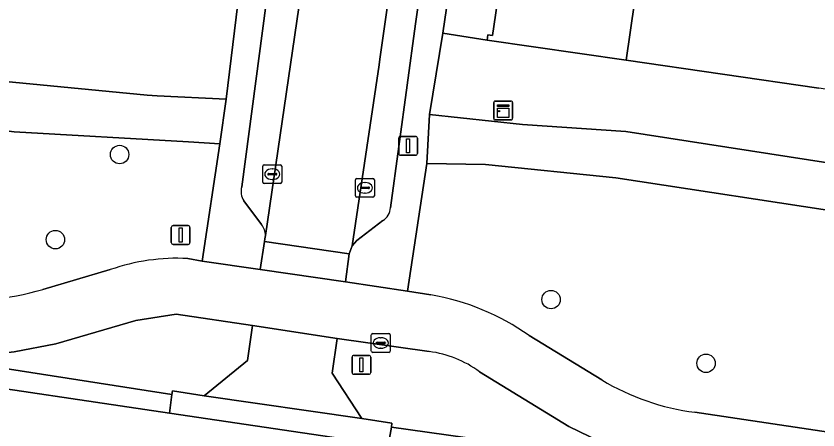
# Model space of a CAD drawing. Extents: x 163683 to 164494, y 382709 to 383872.
# Drawn here: x 163955.7 to 163998.22, y 382929.41 to 382951.35 of the extents above; entities that cross this region are included whole.
import ezdxf

# ---------------------------------------------------------------- set-up
doc = ezdxf.new("R2010")
doc.units = 0
for name, color, linetype in [('IMGEO_Berm_groen', 7, 'Continuous'), ('IMGEO_Boom', 7, 'Continuous'), ('IMGEO_Brandkraan', 7, 'Continuous'), ('IMGEO_Erf', 7, 'Continuous'), ('IMGEO_Fietspad_gesloten', 7, 'Continuous'), ('IMGEO_Groenvoorziening', 7, 'Continuous'), ('IMGEO_Kast', 7, 'Continuous'), ('IMGEO_Kolk', 7, 'Continuous'), ('IMGEO_Lichtmast', 7, 'Continuous'), ('IMGEO_Pand', 7, 'Continuous'), ('IMGEO_Parkeervlak_open', 7, 'Continuous'), ('IMGEO_Rijbaan_lokaal_gesloten', 7, 'Continuous'), ('IMGEO_Rijbaan_lokaal_open', 7, 'Continuous'), ('IMGEO_Verkeersbordpaal', 7, 'Continuous'), ('IMGEO_Voetpad_open', 7, 'Continuous')]:
    doc.layers.add(name, color=color, linetype=linetype)

msp = doc.modelspace()

# ---------------------------------------------------------------- linework, layer by layer
at = {"layer": 'IMGEO_Berm_groen'}
msp.add_lwpolyline([(163968.242, 382934.952), (163964.193, 382935.54), (163962.051, 382935.208), (163957.798, 382933.974), (163955.605, 382933.543), (163952.052, 382933.14), (163963.962, 382931.286), (163964.002, 382931.484), (163965.67, 382931.226), (163967.968, 382933.088)], close=True, dxfattribs=at)
msp.add_lwpolyline([(163977.61, 382933.565), (163972.719, 382934.26), (163972.455, 382932.414), (163974.035, 382930.016), (163975.632, 382929.767), (163975.61, 382929.557), (163989.459, 382927.606), (163987.76, 382928.269), (163985.007, 382929.591), (163980.275, 382932.495)], dxfattribs=at)
msp.add_arc((163976.907, 382927.959), 5.65, 53.4014, 82.8476, dxfattribs=at)
at = {"layer": 'IMGEO_Boom'}
for centre in [(163961.19, 382944.011), (163957.785, 382939.499), (163984.069, 382936.322), (163992.289, 382932.943)]:
    msp.add_circle(centre, 0.489, dxfattribs=at)
at = {"layer": 'IMGEO_Brandkraan'}
for p, q in [((163974.538, 382933.595), (163974.538, 382934.447)), ((163974.613, 382934.521), (163975.465, 382934.521)), ((163975.539, 382934.447), (163975.539, 382933.595)), ((163974.797, 382934.015), (163974.797, 382934.027)), ((163974.84, 382934.064), (163975.238, 382934.064)), ((163975.026, 382934.301), (163975.051, 382934.301)), ((163975.281, 382934.027), (163975.281, 382934.015)), ((163975.235, 382933.978), (163974.837, 382933.978)), ((163975.049, 382933.741), (163975.024, 382933.741)), ((163975.465, 382933.521), (163974.613, 382933.521))]:
    msp.add_line(p, q, dxfattribs=at)
for points in [[(163974.538, 382933.595), (163974.538, 382934.447)], [(163974.613, 382934.521), (163975.465, 382934.521)], [(163975.539, 382934.447), (163975.539, 382933.595)], [(163975.465, 382933.521), (163974.613, 382933.521)]]:
    msp.add_lwpolyline(points, dxfattribs=at)
for centre, radius, start, end in [((163974.615, 382934.445), 0.0765, 91.552, 178.448), ((163974.615, 382934.445), 0.0765, 91.552, 178.448), ((163975.463, 382934.445), 0.0765, 1.552, 88.448), ((163975.463, 382934.445), 0.0765, 1.552, 88.448), ((163974.837, 382934.024), 0.0403, 85.8775, 175.7526), ((163974.834, 382934.014), 0.0366, 178.938, 274.7102), ((163975.238, 382934.021), 0.043, 264.8664, 352.4533), ((163975.242, 382934.026), 0.0386, 1.7309, 96.639), ((163974.615, 382933.597), 0.0765, 181.552, 268.448), ((163974.615, 382933.597), 0.0765, 181.552, 268.448), ((163975.463, 382933.597), 0.0765, 271.552, 358.448), ((163975.463, 382933.597), 0.0765, 271.552, 358.448)]:
    msp.add_arc(centre, radius, start, end, dxfattribs=at)
for centre, major_axis, ratio, start_param, end_param in [((163975.025, 382934.021), (-0.387, 0.002), 0.722429, 4.712389, 7.853982), ((163975.05, 382934.021), (-0.39, 0.002), 0.717154, 1.570796, 4.712389)]:
    msp.add_ellipse(centre, major_axis=major_axis, ratio=ratio, start_param=start_param, end_param=end_param, dxfattribs=at)
at = {"layer": 'IMGEO_Erf'}
msp.add_lwpolyline([(163984.431, 382974.12), (163985.291, 382980.022), (163986.146, 382985.891), (163985.847, 382985.935), (163985.879, 382986.154), (163983.618, 382986.485), (163978.336, 382950.439), (163980.685, 382950.079), (163980.725, 382950.356), (163980.965, 382950.321), (163981.825, 382956.225), (163982.702, 382962.249), (163983.552, 382968.085)], close=True, dxfattribs=at)
msp.add_lwpolyline([(164002.742, 382983.508), (163993.289, 382985.074), (163992.807, 382981.767), (163994.306, 382981.549), (163993.901, 382978.764), (163993.443, 382975.619), (163992.195, 382975.801), (163991.794, 382973.045), (163991.319, 382969.787), (163992.553, 382969.607), (163992.149, 382966.829), (163991.717, 382963.863), (163990.448, 382964.048), (163990.03, 382961.179), (163989.587, 382958.14), (163990.86, 382957.955), (163990.425, 382954.97), (163989.97, 382951.849), (163988.491, 382952.065), (163988.046, 382949.007), (163998.271, 382947.523)], dxfattribs=at)
at = {"layer": 'IMGEO_Fietspad_gesloten'}
for points in [[(163977.691, 382936.571), (163976.461, 382936.759), (163973.165, 382937.26), (163968.644, 382937.914), (163965.575, 382938.364), (163964.801, 382938.495)], [(163951.493, 382936.256), (163938.778, 382938.163), (163938.238, 382935.205), (163952.052, 382933.14), (163955.605, 382933.543), (163957.798, 382933.974), (163962.051, 382935.208), (163964.193, 382935.54), (163968.242, 382934.952), (163972.719, 382934.26), (163977.61, 382933.565)], [(163960.697, 382937.907), (163957.11, 382936.854)], [(163986.759, 382932.061), (163982.902, 382934.41)], [(163980.275, 382932.495), (163985.007, 382929.591), (163987.76, 382928.269), (163989.459, 382927.606), (164004.308, 382925.42), (164006.479, 382925.375)], [(164003.391, 382928.606), (163991.702, 382930.348)]]:
    msp.add_lwpolyline(points, dxfattribs=at)
for centre, radius, start, end in [((163964.235, 382927.829), 10.681, 86.9631, 109.344), ((163952.557, 382952.937), 16.714, 266.3486, 285.8054), ((163975.58, 382924.117), 12.631, 54.573, 80.3795), ((163976.907, 382927.959), 5.65, 53.4014, 82.8476), ((163993.281, 382942.891), 12.642, 238.9454, 262.827)]:
    msp.add_arc(centre, radius, start, end, dxfattribs=at)
at = {"layer": 'IMGEO_Groenvoorziening'}
for points in [[(163965.035, 382952.371), (163957.845, 382953.43), (163947.74, 382954.904), (163944.124, 382955.436), (163940.494, 382955.97), (163930.088, 382957.497), (163922.699, 382958.585), (163921.462, 382958.804), (163921.14, 382956.617), (163923.144, 382955.47), (163925.699, 382954.348), (163933.921, 382951.539), (163938.295, 382950.43), (163942.453, 382949.596), (163952.921, 382948.086), (163962.657, 382947.156), (163963.173, 382947.12), (163966.84, 382946.947), (163967.464, 382952.015)], [(164025.036, 382943.754), (164022.389, 382944.185), (164014.972, 382945.292), (164013.389, 382945.528), (164005.545, 382946.465), (164002.591, 382946.895), (164000, 382947.272), (163998.271, 382947.523), (163988.046, 382949.007), (163980.685, 382950.079), (163978.336, 382950.439), (163977.619, 382946.126), (163982.561, 382945.602), (163988.036, 382945.238), (164000, 382943.368), (164006.97, 382942.114), (164024.242, 382938.326)]]:
    msp.add_lwpolyline(points, close=True, dxfattribs=at)
for points in [[(163964.837, 382944.688), (163955.603, 382945.211), (163949.984, 382945.936), (163940.097, 382947.597), (163936.558, 382948.324), (163931.198, 382949.776), (163928.32, 382950.724), (163921.619, 382953.551)], [(163964.801, 382938.495), (163965.575, 382938.364), (163966.51, 382944.569), (163964.837, 382944.688)], [(164023.876, 382935.821), (164012.814, 382938.309), (164000, 382940.867), (163987.504, 382942.776), (163980.595, 382943.479), (163977.475, 382943.54), (163976.461, 382936.759), (163977.691, 382936.571)], [(163957.11, 382936.854), (163960.697, 382937.907)], [(163982.902, 382934.41), (163986.759, 382932.061)], [(163991.702, 382930.348), (164003.391, 382928.606)]]:
    msp.add_lwpolyline(points, dxfattribs=at)
for centre, radius, start, end in [((163964.235, 382927.829), 10.681, 86.9631, 109.344), ((163952.557, 382952.937), 16.714, 266.3486, 285.8054), ((163975.58, 382924.117), 12.631, 54.573, 80.3795), ((163993.281, 382942.891), 12.642, 238.9454, 262.827)]:
    msp.add_arc(centre, radius, start, end, dxfattribs=at)
at = {"layer": 'IMGEO_Kast'}
for p, q in [((163981.028, 382945.923), (163981.028, 382946.764)), ((163981.028, 382946.764), (163981.028, 382945.923)), ((163981.103, 382946.848), (163981.944, 382946.848)), ((163981.944, 382946.848), (163981.103, 382946.848)), ((163982.028, 382946.773), (163982.028, 382945.932)), ((163982.028, 382945.932), (163982.028, 382946.773)), ((163981.953, 382945.848), (163981.112, 382945.848)), ((163981.112, 382945.848), (163981.953, 382945.848))]:
    msp.add_line(p, q, dxfattribs=at)
for points in [[(163981.223, 382946.638), (163981.823, 382946.638), (163981.823, 382946.553), (163981.223, 382946.553), (163981.223, 382946.638)], [(163981.223, 382946.463), (163981.823, 382946.463), (163981.823, 382945.974), (163981.223, 382945.974), (163981.223, 382946.463)]]:
    msp.add_lwpolyline(points, dxfattribs=at)
msp.add_circle((163981.307, 382946.312), 0.0377, dxfattribs=at)
for centre, start, end in [((163981.106, 382946.77), 92.4484, 184.2845), ((163981.106, 382946.77), 92.4484, 184.2845), ((163981.95, 382946.77), 2.4484, 94.2845), ((163981.95, 382946.77), 2.4484, 94.2845), ((163981.106, 382945.926), 182.4484, 274.2845), ((163981.106, 382945.926), 182.4484, 274.2845), ((163981.95, 382945.926), 272.4484, 4.2845), ((163981.95, 382945.926), 272.4484, 4.2845)]:
    msp.add_arc(centre, 0.0779, start, end, dxfattribs=at)
at = {"layer": 'IMGEO_Kolk'}
for p, q in [((163968.786, 382942.544), (163968.786, 382943.396)), ((163968.861, 382943.47), (163969.713, 382943.47)), ((163969.787, 382943.396), (163969.787, 382942.544)), ((163969.045, 382942.964), (163969.045, 382942.976)), ((163969.483, 382942.927), (163969.085, 382942.927)), ((163969.088, 382943.013), (163969.486, 382943.013)), ((163969.274, 382943.25), (163969.299, 382943.25)), ((163969.529, 382942.976), (163969.529, 382942.964)), ((163969.297, 382942.69), (163969.272, 382942.69)), ((163973.697, 382941.819), (163973.697, 382942.671)), ((163973.772, 382942.745), (163974.624, 382942.745)), ((163974.185, 382942.525), (163974.21, 382942.525)), ((163974.698, 382942.671), (163974.698, 382941.819)), ((163969.713, 382942.47), (163968.861, 382942.47)), ((163973.956, 382942.239), (163973.956, 382942.251)), ((163974.394, 382942.202), (163973.996, 382942.202)), ((163973.999, 382942.288), (163974.397, 382942.288)), ((163974.44, 382942.251), (163974.44, 382942.239)), ((163974.624, 382941.745), (163973.772, 382941.745)), ((163974.208, 382941.965), (163974.183, 382941.965))]:
    msp.add_line(p, q, dxfattribs=at)
for points in [[(163968.786, 382942.544), (163968.786, 382943.396)], [(163968.861, 382943.47), (163969.713, 382943.47)], [(163969.787, 382943.396), (163969.787, 382942.544)], [(163973.697, 382941.819), (163973.697, 382942.671)], [(163973.772, 382942.745), (163974.624, 382942.745)], [(163974.698, 382942.671), (163974.698, 382941.819)], [(163969.713, 382942.47), (163968.861, 382942.47)], [(163974.624, 382941.745), (163973.772, 382941.745)]]:
    msp.add_lwpolyline(points, dxfattribs=at)
for centre, radius, start, end in [((163968.863, 382943.394), 0.0765, 91.552, 178.448), ((163968.863, 382943.394), 0.0765, 91.552, 178.448), ((163969.711, 382943.394), 0.0765, 1.552, 88.448), ((163969.711, 382943.394), 0.0765, 1.552, 88.448), ((163969.085, 382942.973), 0.0403, 85.8775, 175.7526), ((163969.082, 382942.963), 0.0366, 178.938, 274.7102), ((163969.486, 382942.97), 0.043, 264.8664, 352.4533), ((163969.49, 382942.975), 0.0386, 1.7309, 96.639), ((163968.863, 382942.546), 0.0765, 181.552, 268.448), ((163968.863, 382942.546), 0.0765, 181.552, 268.448), ((163969.711, 382942.546), 0.0765, 271.552, 358.448), ((163969.711, 382942.546), 0.0765, 271.552, 358.448), ((163973.774, 382942.669), 0.0765, 91.552, 178.448), ((163973.774, 382942.669), 0.0765, 91.552, 178.448), ((163974.622, 382942.669), 0.0765, 1.552, 88.448), ((163974.622, 382942.669), 0.0765, 1.552, 88.448), ((163973.996, 382942.248), 0.0403, 85.8775, 175.7526), ((163973.993, 382942.238), 0.0366, 178.938, 274.7102), ((163974.397, 382942.245), 0.043, 264.8664, 352.4533), ((163974.401, 382942.25), 0.0386, 1.7309, 96.639), ((163973.774, 382941.821), 0.0765, 181.552, 268.448), ((163973.774, 382941.821), 0.0765, 181.552, 268.448), ((163974.622, 382941.821), 0.0765, 271.552, 358.448), ((163974.622, 382941.821), 0.0765, 271.552, 358.448)]:
    msp.add_arc(centre, radius, start, end, dxfattribs=at)
for centre, major_axis, ratio, start_param, end_param in [((163969.273, 382942.97), (-0.387, 0.002), 0.722429, 4.712389, 7.853982), ((163969.298, 382942.97), (-0.39, 0.002), 0.717154, 1.570796, 4.712389), ((163974.184, 382942.245), (-0.387, 0.002), 0.722429, 4.712389, 7.853982), ((163974.209, 382942.245), (-0.39, 0.002), 0.717154, 1.570796, 4.712389)]:
    msp.add_ellipse(centre, major_axis=major_axis, ratio=ratio, start_param=start_param, end_param=end_param, dxfattribs=at)
at = {"layer": 'IMGEO_Lichtmast'}
for p, q in [((163975.99, 382944.073), (163975.99, 382944.873)), ((163975.99, 382944.873), (163975.99, 382944.073)), ((163976.09, 382944.973), (163976.88, 382944.973)), ((163976.88, 382944.973), (163976.09, 382944.973)), ((163976.98, 382944.873), (163976.98, 382944.073)), ((163976.98, 382944.073), (163976.98, 382944.873)), ((163976.88, 382943.973), (163976.09, 382943.973)), ((163976.09, 382943.973), (163976.88, 382943.973))]:
    msp.add_line(p, q, dxfattribs=at)
msp.add_lwpolyline([(163976.41, 382944.848), (163976.56, 382944.848), (163976.56, 382944.098), (163976.41, 382944.098), (163976.41, 382944.848)], dxfattribs=at)
for centre, start, end in [((163976.09, 382944.873), 90, 180), ((163976.09, 382944.873), 90, 180), ((163976.88, 382944.873), 0, 90), ((163976.88, 382944.873), 360, 90), ((163976.09, 382944.073), 180, 270), ((163976.09, 382944.073), 180, 270), ((163976.88, 382944.073), 270, 0), ((163976.88, 382944.073), 270, 0)]:
    msp.add_arc(centre, 0.1, start, end, dxfattribs=at)
at = {"layer": 'IMGEO_Pand'}
msp.add_lwpolyline([(163981.825, 382956.225), (163980.965, 382950.321), (163980.725, 382950.356), (163980.685, 382950.079), (163988.046, 382949.007), (163988.491, 382952.065), (163989.97, 382951.849), (163990.425, 382954.97)], close=True, dxfattribs=at)
at = {"layer": 'IMGEO_Parkeervlak_open'}
for points in [[(163968.922, 382939.714), (163975.786, 382986.626), (163975.851, 382987.075), (163975.18, 382986.281), (163974.193, 382985.566)], [(163975.547, 382941.192), (163976.889, 382950.938), (163981.554, 382983.508), (163981.385, 382984.092), (163980.542, 382985.266), (163980.259, 382985.945), (163974.988, 382949.067), (163974.945, 382948.765), (163973.515, 382939.178), (163973.762, 382939.449), (163975.148, 382940.512)], [(163973.713, 382984.688), (163968.96, 382952.043), (163967.665, 382942.304)], [(163967.77, 382941.56), (163968.712, 382940.294)]]:
    msp.add_lwpolyline(points, dxfattribs=at)
for centre, radius, start, end in [((163968.571, 382942.053), 0.941, 164.4939, 211.5722), ((163974.745, 382941.206), 0.802, 300.1726, 359.0216), ((163968.121, 382939.752), 0.802, 357.2839, 42.5236)]:
    msp.add_arc(centre, radius, start, end, dxfattribs=at)
at = {"layer": 'IMGEO_Rijbaan_lokaal_gesloten'}
msp.add_lwpolyline([(163975.435, 382928.591), (163963.827, 382930.3), (163913.397, 382937.787)], dxfattribs=at)
at = {"layer": 'IMGEO_Rijbaan_lokaal_open'}
for points in [[(163973.355, 382938.745), (163973.515, 382939.178), (163974.945, 382948.765), (163974.988, 382949.067), (163980.259, 382985.945), (163975.786, 382986.626), (163968.922, 382939.714), (163968.895, 382939.541), (163968.879, 382939.398)], [(163968.644, 382937.914), (163973.165, 382937.26), (163973.355, 382938.745), (163968.879, 382939.398)], [(163968.242, 382934.952), (163967.968, 382933.088), (163965.67, 382931.226), (163974.035, 382930.016), (163972.455, 382932.414), (163972.719, 382934.26)]]:
    msp.add_lwpolyline(points, close=True, dxfattribs=at)
at = {"layer": 'IMGEO_Verkeersbordpaal'}
for p, q in [((163963.931, 382939.346), (163963.931, 382940.146)), ((163963.931, 382940.146), (163963.931, 382939.346)), ((163964.031, 382940.246), (163964.821, 382940.246)), ((163964.821, 382940.246), (163964.031, 382940.246)), ((163964.921, 382940.146), (163964.921, 382939.346)), ((163964.921, 382939.346), (163964.921, 382940.146)), ((163964.821, 382939.246), (163964.031, 382939.246)), ((163964.031, 382939.246), (163964.821, 382939.246)), ((163973.514, 382932.462), (163973.514, 382933.262)), ((163973.514, 382933.262), (163973.514, 382932.462)), ((163973.614, 382933.362), (163974.404, 382933.362)), ((163974.404, 382933.362), (163973.614, 382933.362)), ((163974.504, 382933.262), (163974.504, 382932.462)), ((163974.504, 382932.462), (163974.504, 382933.262)), ((163974.404, 382932.362), (163973.614, 382932.362)), ((163973.614, 382932.362), (163974.404, 382932.362))]:
    msp.add_line(p, q, dxfattribs=at)
for points in [[(163964.351, 382940.121), (163964.501, 382940.121), (163964.501, 382939.371), (163964.351, 382939.371), (163964.351, 382940.121)], [(163973.934, 382933.237), (163974.084, 382933.237), (163974.084, 382932.487), (163973.934, 382932.487), (163973.934, 382933.237)]]:
    msp.add_lwpolyline(points, dxfattribs=at)
for centre, start, end in [((163964.031, 382940.146), 90, 180), ((163964.031, 382940.146), 90, 180), ((163964.821, 382940.146), 0, 90), ((163964.821, 382940.146), 360, 90), ((163964.031, 382939.346), 180, 270), ((163964.031, 382939.346), 180, 270), ((163964.821, 382939.346), 270, 0), ((163964.821, 382939.346), 270, 0), ((163973.614, 382933.262), 90, 180), ((163973.614, 382933.262), 90, 180), ((163974.404, 382933.262), 0, 90), ((163974.404, 382933.262), 360, 90), ((163973.614, 382932.462), 180, 270), ((163973.614, 382932.462), 180, 270), ((163974.404, 382932.462), 270, 0), ((163974.404, 382932.462), 270, 0)]:
    msp.add_arc(centre, 0.1, start, end, dxfattribs=at)
at = {"layer": 'IMGEO_Voetpad_open'}
for points in [[(163979.634, 383028.448), (163978.308, 383026.911), (163974.476, 383000), (163973.144, 382990.883), (163972.734, 382988.079), (163967.464, 382952.015), (163966.84, 382946.947), (163966.51, 382944.569), (163965.575, 382938.364), (163968.644, 382937.914), (163968.879, 382939.398), (163968.895, 382939.541), (163968.922, 382939.714)], [(163975.148, 382940.512), (163973.762, 382939.449), (163973.515, 382939.178), (163973.355, 382938.745), (163973.165, 382937.26), (163976.461, 382936.759), (163977.475, 382943.54), (163977.619, 382946.126), (163978.336, 382950.439), (163983.618, 382986.485), (163984.031, 382989.301), (163985.599, 383000), (163988.222, 383018.373), (163987.915, 383018.417), (163986.9, 383019.95), (163987.753, 383025.543)], [(163982.381, 382991.65), (163981.398, 382991.004), (163980.96, 382990.415), (163980.869, 382990.293), (163980.259, 382985.945), (163980.542, 382985.266), (163981.385, 382984.092), (163981.554, 382983.508), (163976.889, 382950.938), (163975.547, 382941.192)], [(163967.665, 382942.304), (163968.96, 382952.043), (163973.713, 382984.688)], [(163921.619, 382953.551), (163928.32, 382950.724), (163931.198, 382949.776), (163936.558, 382948.324), (163940.097, 382947.597), (163949.984, 382945.936), (163955.603, 382945.211), (163964.837, 382944.688), (163966.51, 382944.569), (163966.84, 382946.947), (163963.173, 382947.12), (163962.657, 382947.156), (163952.921, 382948.086), (163942.453, 382949.596), (163938.295, 382950.43), (163933.921, 382951.539), (163925.699, 382954.348), (163923.144, 382955.47), (163921.14, 382956.617), (163919.234, 382953.124)], [(163968.712, 382940.294), (163967.77, 382941.56)]]:
    msp.add_lwpolyline(points, dxfattribs=at)
for points in [[(164006.97, 382942.114), (164000, 382943.368), (163988.036, 382945.238), (163982.561, 382945.602), (163977.619, 382946.126), (163977.475, 382943.54), (163980.595, 382943.479), (163987.504, 382942.776), (164000, 382940.867), (164012.814, 382938.309), (164023.876, 382935.821), (164024.242, 382938.326)], [(163938.238, 382935.205), (163927.264, 382936.845), (163913.581, 382938.756), (163913.397, 382937.787), (163963.827, 382930.3), (163963.962, 382931.286), (163952.052, 382933.14)], [(163964.002, 382931.484), (163963.962, 382931.286), (163963.827, 382930.3), (163975.435, 382928.591), (163975.61, 382929.557), (163975.632, 382929.767), (163974.035, 382930.016), (163965.67, 382931.226)], [(163975.435, 382928.591), (164021.301, 382921.855), (164021.439, 382922.798), (164004.308, 382925.42), (163989.459, 382927.606), (163975.61, 382929.557)]]:
    msp.add_lwpolyline(points, close=True, dxfattribs=at)
for centre, radius, start, end in [((163968.571, 382942.053), 0.941, 164.4939, 211.5722), ((163974.745, 382941.206), 0.802, 300.1726, 359.0216), ((163968.121, 382939.752), 0.802, 357.2839, 42.5236)]:
    msp.add_arc(centre, radius, start, end, dxfattribs=at)

doc.saveas('drawing.dxf')
